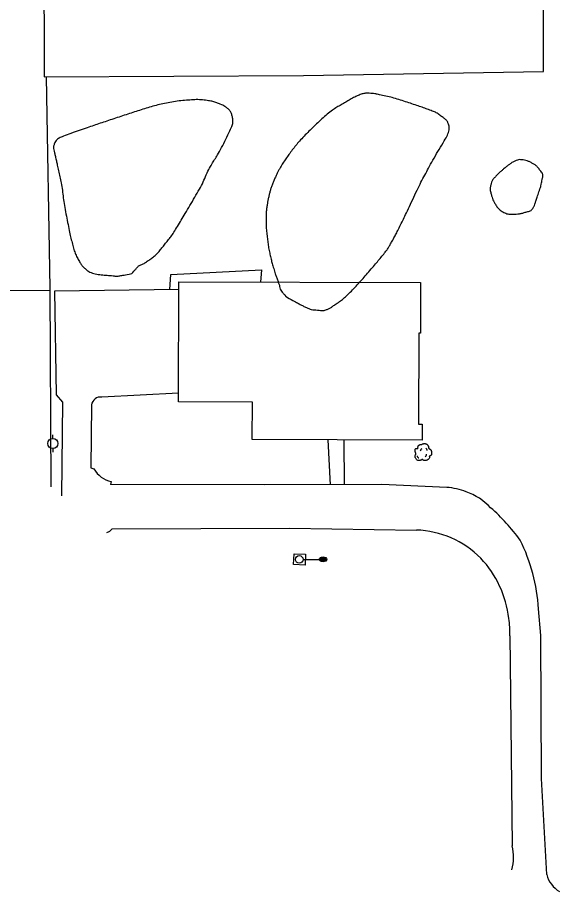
# Model space of a CAD drawing. Extents: x 2145380 to 2157287, y 139568 to 149130.
# Drawn here: x 2149820.1 to 2150036.3, y 141666.7 to 142015 of the extents above; entities that cross this region are included whole.
import ezdxf

# ---------------------------------------------------------------- set-up
doc = ezdxf.new("R2010")
doc.units = 0
for name, color, linetype in [('TOPO_Asphalt', 7, 'Continuous'), ('TOPO_Building', 7, 'Continuous'), ('TOPO_Fence', 7, 'Continuous'), ('TOPO_Light Pole', 7, 'Continuous'), ('TOPO_Power Pole', 7, 'Continuous'), ('TOPO_Sidewalk', 7, 'Continuous'), ('TOPO_Tree', 7, 'Continuous'), ('TOPO_Tree Line', 7, 'Continuous'), ('TOPO_Wall Freestanding', 7, 'Continuous')]:
    doc.layers.add(name, color=color, linetype=linetype)

# ---------------------------------------------------------------- blocks, each defined once
blk = doc.blocks.new('LP')
at = {"layer": 'TOPO_Light Pole'}
blk.add_line((3.81, 0), (20.32, 0), dxfattribs=at)
for points in [[(20.32, 0), (27.94, 0)], [(20.32, 0), (23.5, 0)], [(20.83, 1.27), (27.43, 1.27)], [(20.83, 1.27), (23.5, 1.27)], [(23.71, 1.27), (27.43, 1.27)], [(23.71, 0), (27.94, 0)], [(20.83, -1.27), (27.43, -1.27)], [(20.83, -1.27), (23.5, -1.27)], [(23.71, -1.27), (27.43, -1.27)]]:
    blk.add_lwpolyline(points, dxfattribs=at)
blk.add_circle((0, 0), 3.81, dxfattribs=at)
blk.add_ellipse((24.13, 0), major_axis=(3.81, 0), ratio=0.666667, dxfattribs=at)
blk = doc.blocks.new('POWPOL')
at = {"layer": 'TOPO_Power Pole'}
for p, q in [((0, 10.2), (0, 17.3)), ((0, -10.2), (0, -17.3))]:
    blk.add_line(p, q, dxfattribs=at)
blk.add_circle((0, 0), 10.2, dxfattribs=at)
blk = doc.blocks.new('TREE')
at = {"layer": 'TOPO_Tree'}
for points in [[(-14.1, -0.4), (-14.2, 0.5), (-14.4, 1.4), (-14.6, 2.3), (-14.8, 3.2), (-15.5, 4), (-15.7, 4.9), (-15.8, 5.6), (-15.7, 6.3), (-15.7, 7), (-15.6, 7.9), (-15.7, 8.8), (-15.1, 9.7), (-14.6, 10.4), (-13.8, 10.5), (-13, 10.7), (-12.2, 11), (-11.1, 10), (-10.4, 10.7), (-9.4, 11.7), (-10.3, 13.3), (-9.8, 14.4), (-9.6, 15.1), (-9.3, 15.9), (-8.8, 16.5), (-8.2, 17.3), (-7.5, 17.7), (-6.7, 18.1), (-6.1, 18.4), (-5.6, 18.6), (-5.1, 18.7), (-4.5, 18.7), (-4, 18.5), (-3.5, 18.1)], [(-3.5, 17.6), (-3.1, 18.3), (-2.6, 18.8), (-1.9, 19.2), (-1, 19.7), (-0.2, 20), (0.7, 20.2), (1.6, 20.5), (2.5, 20.8), (3.4, 20.8), (4.1, 20.7), (4.8, 20.5), (5.5, 20.2), (6.4, 19.9), (7.3, 19.7), (8.2, 19.2), (9.4, 18.4), (10, 17.2), (10.8, 16), (11.2, 15.3), (11.6, 14.6), (11.9, 13.9), (12.2, 13.1), (11.4, 12), (11.9, 11.2), (12, 11), (12.2, 10.9), (12.4, 10.7), (12.9, 10.4), (13.5, 10), (14, 9.7), (14.7, 9.2), (15.4, 8.7), (16.1, 8.1), (16.7, 7.5), (16.9, 6.7), (17.1, 6), (17.6, 4.4), (17.7, 2.8), (17.7, 1.2), (17.7, -0.2), (17.8, -2.2), (16.6, -3), (15.5, -3.8), (14.3, -4.6), (13.2, -5.3)], [(13.2, -5.3), (13.3, -5.8), (13.4, -6.3), (13.4, -6.7), (13.8, -8.5), (12.2, -10), (10.8, -11.5), (10, -12.3), (9.1, -12.8), (8.2, -13.1), (6, -13.8), (3.3, -13.6), (1.3, -13.1), (0.5, -12.9), (-0.1, -11.4), (-0.8, -11.5), (-2, -11.6), (-3.3, -12.8), (-4.5, -13.1), (-6.1, -13.5), (-7.8, -14), (-9.3, -13.6), (-11.4, -13.1), (-12.8, -11.4), (-14.1, -9.4), (-15.3, -7.3), (-15.6, -5.1), (-15.1, -3), (-14.9, -1.9), (-13.9, -0.8), (-13.5, 0.1)], [(-4.2, 5.1), (-4.5, 6.1), (-4.3, 7.2), (-3.8, 8.2), (-3.3, 9.3), (-2.7, 10.3), (-1.6, 11)], [(5.9, 11.2), (6.5, 10.7), (7, 10.2), (7.4, 9.5), (7.9, 8.6), (8.3, 7.6), (8.5, 6.6)], [(-11.4, -4.5), (-11.5, -5.4), (-11, -6.3), (-10.1, -7.2), (-9.3, -8), (-8.5, -8.3), (-7.7, -8.1)], [(4.8, -6.3), (5.7, -5.7), (6.3, -4.9), (6.8, -3.9), (7.4, -2.8), (7.6, -1.7), (7.5, -0.6)]]:
    blk.add_open_spline(points, degree=3, dxfattribs=at)

msp = doc.modelspace()

# ---------------------------------------------------------------- linework, layer by layer
at = {"layer": 'TOPO_Asphalt'}
for points in [[(2149837.81, 141824.42), (2149838.25, 141861.71), (2149835.72, 141864.67), (2149835.04, 141906.05), (2149884.46, 141906.71)], [(2149884.31, 141865.34), (2149853.79, 141863.69)], [(2149849.66, 141860.61), (2149849.4, 141835.53), (2149850.56, 141835.08)], [(2149857.48, 141830.06), (2149857.24, 141828.92)], [(2149991.34, 141827.74), (2149965.41, 141828.84), (2149918.69, 141828.76), (2149857.24, 141828.92)], [(2149857.84, 141811.17), (2149856.89, 141810.12)], [(2149857.85, 141811.16), (2149928.6, 141811.43), (2149979.24, 141810.74)], [(2150028.86, 141768.77), (2150027.95, 141779.31)], [(2150016.51, 141768.52), (2150016.62, 141757.29), (2150017.38, 141684.88)], [(2150031.2, 141673.43), (2150029.07, 141711.72), (2150028.86, 141768.77)]]:
    msp.add_lwpolyline(points, dxfattribs=at)
for centre, radius, start, end in [((2149853.19, 141860.18), 3.56, 80.2972, 173.0007), ((2149860.02, 141840.84), 11.08, 211.3379, 256.7211), ((2149989.42, 141801.44), 26.37, 68.5271, 85.8307), ((2149991.1, 141803.02), 24.3, 43.0985, 70.8446), ((2149956.39, 141760.05), 79.38, 36.0365, 48.6368), ((2149860.85, 141798.5), 12.27, 108.8293, 115.1363), ((2149977.84, 141772.59), 38.18, 44.8511, 87.898), ((2149958.56, 141775.36), 69.5, 3.2529, 26.8409), ((2149974.05, 141770.49), 42.36, 6.8118, 43.2497), ((2149977.28, 141769.8), 39.25, 358.1317, 8.381), ((2150000.91, 141680.21), 17.11, 343.5433, 15.8098), ((2150041.81, 141676.13), 10.95, 194.2664, 239.8775)]:
    msp.add_arc(centre, radius, start, end, dxfattribs=at)
at = {"layer": 'TOPO_Building'}
msp.add_lwpolyline([(2149980.87, 141909.34), (2149980.8, 141889.18), (2149980.18, 141889.18), (2149980.05, 141852.95), (2149981.49, 141852.95), (2149981.47, 141846.59), (2149913.77, 141846.84), (2149913.83, 141861.71), (2149884.3, 141861.82), (2149884.47, 141909.69)], close=True, dxfattribs=at)
at = {"layer": 'TOPO_Fence'}
msp.add_line((2149833.1, 141906.09), (2149783.96, 141906.31), dxfattribs=at)
for points in [[(2149630.18, 142026.9), (2149629.01, 142154.45), (2149627.34, 142314.94), (2149772.13, 142317.34), (2149827.33, 142317.38), (2149829.22, 142148.82), (2149830.63, 142041.55), (2149830.72, 141991.42), (2149934.16, 141991.85), (2150029.98, 141993.54), (2150029.88, 142020.08)], [(2149833.52, 141827.98), (2149833.1, 141907.14), (2149831.74, 141991.42)]]:
    msp.add_lwpolyline(points, dxfattribs=at)
at = {"layer": 'TOPO_Sidewalk'}
for p, q in [((2149943.97, 141846.73), (2149944.79, 141828.8)), ((2149950.55, 141828.81), (2149950.39, 141846.7))]:
    msp.add_line(p, q, dxfattribs=at)
msp.add_lwpolyline([(2149880.92, 141906.66), (2149881.33, 141912.66), (2149917.45, 141914.45), (2149917.07, 141909.57)], dxfattribs=at)
at = {"layer": 'TOPO_Tree Line'}
for points in [[(2149927.36, 141903.65), (2149927.36, 141903.65), (2149926.72, 141904.43), (2149926.07, 141905.21), (2149925.43, 141906), (2149924.81, 141906.75), (2149924.73, 141907.82), (2149924.41, 141908.74), (2149923.91, 141910.15), (2149923.41, 141911.56), (2149922.93, 141912.97), (2149922.6, 141913.96), (2149922.31, 141914.96), (2149922.02, 141915.96), (2149921.49, 141917.83), (2149921.03, 141919.71), (2149920.63, 141921.62), (2149920.18, 141923.73), (2149919.91, 141925.85), (2149919.66, 141927.99), (2149919.39, 141930.39), (2149919.24, 141932.79), (2149919.25, 141935.18), (2149919.27, 141936.82), (2149919.42, 141938.47), (2149919.67, 141940.11), (2149919.88, 141941.5), (2149920.15, 141942.87), (2149920.48, 141944.24), (2149920.8, 141945.59), (2149921.16, 141946.92), (2149921.65, 141948.23), (2149922.18, 141949.65), (2149922.82, 141951.02), (2149923.48, 141952.38), (2149924.01, 141953.47), (2149924.56, 141954.54), (2149925.17, 141955.58), (2149926.25, 141957.41), (2149927.45, 141959.15), (2149928.71, 141960.86), (2149930.07, 141962.7), (2149931.47, 141964.47), (2149933, 141966.16), (2149934.87, 141968.23), (2149936.85, 141970.16), (2149938.86, 141972.09), (2149940.95, 141974.09), (2149943.03, 141976.06), (2149945.36, 141977.78), (2149947.02, 141979.01), (2149948.8, 141979.99), (2149950.57, 141981.03), (2149952.38, 141982.1), (2149954.11, 141983.1), (2149956.12, 141983.99), (2149957.53, 141984.61), (2149958.98, 141984.86), (2149960.43, 141984.81), (2149961.56, 141984.76), (2149962.7, 141984.62), (2149963.82, 141984.38), (2149966.42, 141983.82), (2149968.99, 141983.32), (2149971.51, 141982.54), (2149974.18, 141981.71), (2149976.81, 141980.82), (2149979.45, 141979.94), (2149981.53, 141979.24), (2149983.58, 141978.5), (2149985.64, 141977.73), (2149987.22, 141977.14), (2149988.55, 141976.17), (2149989.95, 141975.09), (2149990.84, 141974.42), (2149991.66, 141973.61), (2149991.97, 141972.64), (2149992.56, 141970.83), (2149991.83, 141968.54), (2149990.87, 141966.81), (2149988.9, 141963.31), (2149986.76, 141959.92), (2149984.85, 141956.39), (2149983.34, 141953.6), (2149981.75, 141950.84), (2149980.36, 141947.98), (2149978.59, 141944.34), (2149976.9, 141940.66), (2149975.15, 141937.01), (2149974.05, 141934.69), (2149972.93, 141932.38), (2149971.8, 141930.08), (2149970.97, 141928.38), (2149970.04, 141926.75), (2149969.11, 141925.1), (2149968.43, 141923.92), (2149967.75, 141922.74), (2149966.91, 141921.67), (2149965.5, 141919.87), (2149964.02, 141918.14), (2149962.54, 141916.4), (2149960.7, 141914.25), (2149958.86, 141912.12), (2149957, 141910), (2149955.2, 141907.94), (2149953.3, 141905.97), (2149951.31, 141904.06), (2149949.82, 141902.63), (2149948.11, 141901.51), (2149946.41, 141900.31), (2149945.44, 141899.63), (2149944.49, 141899), (2149943.35, 141898.58), (2149942.2, 141898.17), (2149940.99, 141898.27), (2149939.82, 141898.39), (2149938.54, 141898.53), (2149937.21, 141898.6), (2149935.99, 141899.15), (2149934.67, 141899.73), (2149933.45, 141900.35), (2149932.22, 141901.02), (2149930.6, 141901.9), (2149928.98, 141902.77), (2149927.36, 141903.65)], [(2149865.68, 141912.94), (2149864.1, 141912.65), (2149862.52, 141912.36), (2149860.94, 141912.06), (2149859.66, 141911.82), (2149858.33, 141912.12), (2149857.03, 141912.21), (2149855.88, 141912.29), (2149854.72, 141912.39), (2149853.57, 141912.5), (2149852.35, 141912.62), (2149851.15, 141912.86), (2149849.95, 141913.2), (2149848.98, 141913.47), (2149848.16, 141914.01), (2149847.37, 141914.69), (2149846.35, 141915.58), (2149845.54, 141916.53), (2149844.88, 141917.69), (2149843.9, 141919.4), (2149843.04, 141921.1), (2149842.53, 141922.96), (2149841.88, 141925.29), (2149841.29, 141927.6), (2149840.81, 141929.96), (2149840.13, 141933.35), (2149839.45, 141936.74), (2149838.86, 141940.15), (2149838.34, 141943.15), (2149838.07, 141946.19), (2149837.5, 141949.17), (2149837.03, 141951.56), (2149836.49, 141953.93), (2149835.98, 141956.31), (2149835.63, 141957.95), (2149835.22, 141959.57), (2149834.86, 141961.2), (2149834.61, 141962.28), (2149834.38, 141963.44), (2149834.78, 141964.52), (2149835.34, 141966.03), (2149836.78, 141967.06), (2149838.23, 141967.62), (2149841.47, 141968.87), (2149844.7, 141970.05), (2149847.98, 141971.14), (2149850.55, 141972), (2149853.12, 141972.85), (2149855.68, 141973.71), (2149858.5, 141974.65), (2149861.32, 141975.58), (2149864.13, 141976.52), (2149866.78, 141977.4), (2149869.44, 141978.23), (2149872.11, 141979.06), (2149874.76, 141979.88), (2149877.45, 141980.46), (2149880.19, 141981.03), (2149883.1, 141981.63), (2149886.04, 141981.91), (2149888.97, 141982.14), (2149891.44, 141982.33), (2149893.94, 141982.24), (2149896.41, 141981.85), (2149898.05, 141981.59), (2149899.57, 141981.01), (2149901.13, 141980.39), (2149902.03, 141980.03), (2149902.83, 141979.65), (2149903.64, 141979), (2149904.7, 141978.15), (2149905.42, 141977.04), (2149905.73, 141975.83), (2149906.14, 141974.22), (2149905.97, 141972.36), (2149905.27, 141970.83), (2149903.68, 141967.39), (2149902.05, 141964), (2149900.14, 141960.72), (2149899.06, 141958.85), (2149897.84, 141957.07), (2149896.82, 141955.18), (2149895.32, 141952.43), (2149894.29, 141949.42), (2149892.73, 141946.69), (2149890.85, 141943.38), (2149888.91, 141940.1), (2149886.96, 141936.82), (2149885.46, 141934.29), (2149883.98, 141931.76), (2149882.4, 141929.27), (2149881.36, 141927.64), (2149880.09, 141926.18), (2149878.89, 141924.66), (2149877.75, 141923.22), (2149876.65, 141921.78), (2149875.33, 141920.49), (2149874.08, 141919.26), (2149872.59, 141918.37), (2149871.16, 141917.38), (2149870.06, 141916.63), (2149868.64, 141916.28), (2149867.75, 141915.28), (2149867.06, 141914.5), (2149866.37, 141913.72), (2149865.68, 141912.94)], [(2150028.88, 141947.86), (2150028.88, 141947.86), (2150028.23, 141945.91), (2150027.59, 141943.96), (2150026.94, 141942), (2150026.62, 141941.05), (2150026.36, 141940.1), (2150025.8, 141939.2), (2150025.06, 141937.99), (2150023.59, 141937.69), (2150022.27, 141937.29), (2150020.98, 141936.9), (2150019.68, 141936.7), (2150018.39, 141936.66), (2150016.84, 141936.61), (2150015.29, 141936.72), (2150013.75, 141937.56), (2150012.22, 141938.4), (2150011.37, 141939.58), (2150010.51, 141940.98), (2150009.93, 141941.93), (2150009.56, 141942.88), (2150009.25, 141943.9), (2150008.83, 141945.32), (2150008.57, 141946.88), (2150008.9, 141948.29), (2150009.15, 141949.38), (2150009.7, 141950.43), (2150010.48, 141951.29), (2150011.43, 141952.34), (2150012.39, 141953.25), (2150013.42, 141954.15), (2150014.2, 141954.83), (2150014.98, 141955.48), (2150015.81, 141956.11), (2150016.82, 141956.89), (2150017.88, 141957.5), (2150019.08, 141958.01), (2150019.94, 141958.37), (2150020.91, 141958.39), (2150021.79, 141958.25), (2150022.88, 141958.09), (2150023.94, 141957.72), (2150024.98, 141957.18), (2150026.1, 141956.59), (2150027, 141956.03), (2150027.86, 141954.98), (2150028.89, 141953.73), (2150029.88, 141952.42), (2150029.57, 141951.01), (2150029.34, 141949.96), (2150029.11, 141948.91), (2150028.88, 141947.86)]]:
    msp.add_open_spline(points, degree=3, dxfattribs=at)
at = {"layer": 'TOPO_Wall Freestanding'}
msp.add_lwpolyline([(2149934.95, 141801.12), (2149934.83, 141796.78), (2149930.22, 141796.98), (2149930.5, 141801.2)], close=True, dxfattribs=at)

# ---------------------------------------------------------------- block references
at = {"layer": 'TOPO_Light Pole', "xscale": 0.39370000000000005, "yscale": 0.3937000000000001}
msp.add_blockref('LP', (2149932.51, 141799.06), dxfattribs=at)
at = {"layer": 'TOPO_Power Pole', "xscale": 0.19685000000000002, "yscale": 0.19685000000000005}
msp.add_blockref('POWPOL', (2149834.24, 141845.25), dxfattribs=at)
at = {"layer": 'TOPO_Tree', "xscale": 0.19685000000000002, "yscale": 0.19685000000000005}
msp.add_blockref('TREE', (2149981.78, 141841.14), dxfattribs=at)

doc.saveas('drawing.dxf')
